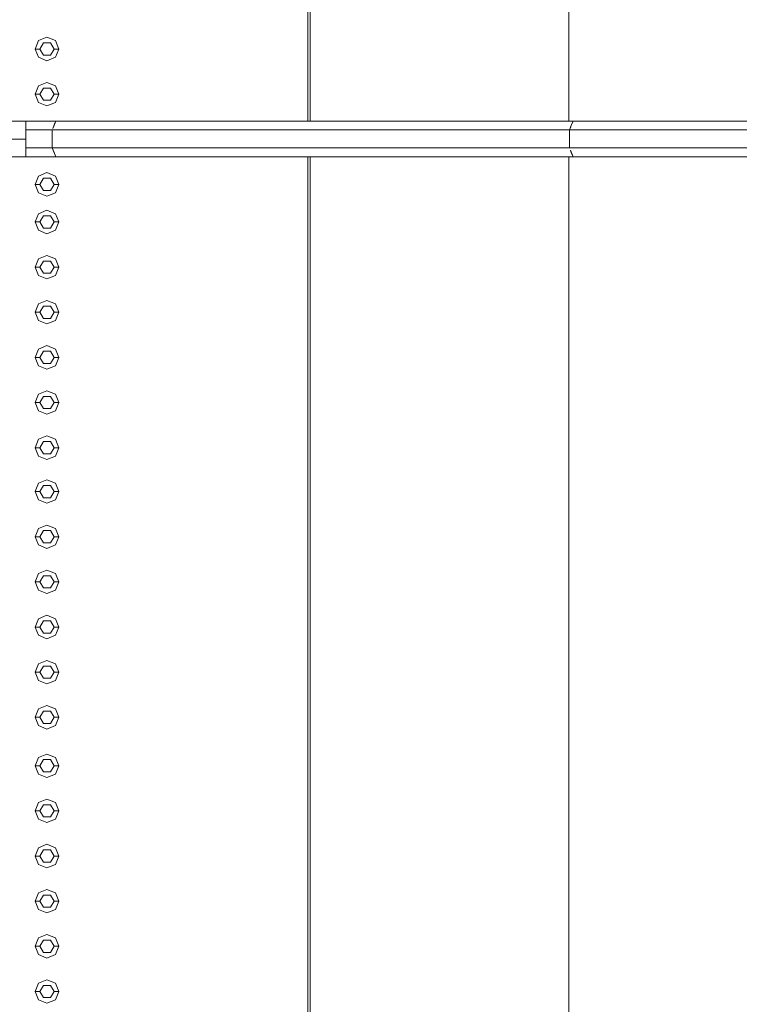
# Model space of a CAD drawing. Header units: millimetres. Extents: x -261 to 187, y -214 to 106.
# Tile 607 of 656: x -215.053 to -214.287, y 10.711 to 11.761. Entities that reach past the tile are written whole.
import ezdxf

# ---------------------------------------------------------------- set-up
doc = ezdxf.new("R2010")
doc.units = ezdxf.units.MM
doc.header["$LTSCALE"] = 0.005
doc.header["$MEASUREMENT"] = 0
for name, color, linetype, lineweight in [('IFC-Elemento construtivo genérico-Contorno', 9, 'Continuous', 5), ('IFC-Escada-Contorno', 9, 'Continuous', 5), ('IFC-Laje-Contorno', 9, 'Continuous', 5)]:
    doc.layers.add(name, color=color, linetype=linetype, lineweight=lineweight)

msp = doc.modelspace()

# ---------------------------------------------------------------- linework, layer by layer
at = {"layer": 'IFC-Elemento construtivo genérico-Contorno', "lineweight": 5}
for p, q in [((-215.0332, 11.7383), (-215.0243, 11.7419)), ((-215.0243, 11.7419), (-215.0154, 11.7383)), ((-215.0368, 11.7294), (-215.0332, 11.7383)), ((-215.0318, 11.7294), (-215.0281, 11.7359)), ((-215.0281, 11.7359), (-215.0205, 11.7359)), ((-215.0205, 11.7359), (-215.0168, 11.7294)), ((-215.0154, 11.7383), (-215.0118, 11.7294)), ((-215.0368, 11.7294), (-215.0318, 11.7294)), ((-215.0368, 11.7294), (-215.0332, 11.7206)), ((-215.0332, 11.7206), (-215.0243, 11.7169)), ((-215.0318, 11.7294), (-215.0281, 11.7229)), ((-215.0281, 11.7229), (-215.0205, 11.7229)), ((-215.0243, 11.7169), (-215.0154, 11.7206)), ((-215.0205, 11.7229), (-215.0168, 11.7294)), ((-215.0168, 11.7294), (-215.0118, 11.7294)), ((-215.0154, 11.7206), (-215.0118, 11.7294)), ((-215.0368, 11.6813), (-215.0332, 11.6902)), ((-215.0332, 11.6902), (-215.0243, 11.6938)), ((-215.0318, 11.6813), (-215.0281, 11.6878)), ((-215.0281, 11.6878), (-215.0205, 11.6878)), ((-215.0243, 11.6938), (-215.0154, 11.6902)), ((-215.0205, 11.6878), (-215.0168, 11.6813)), ((-215.0154, 11.6902), (-215.0118, 11.6813)), ((-215.0368, 11.6813), (-215.0318, 11.6813)), ((-215.0368, 11.6813), (-215.0332, 11.6725)), ((-215.0318, 11.6813), (-215.0281, 11.6748)), ((-215.0205, 11.6748), (-215.0168, 11.6813)), ((-215.0168, 11.6813), (-215.0118, 11.6813)), ((-215.0154, 11.6725), (-215.0118, 11.6813)), ((-215.0332, 11.6725), (-215.0243, 11.6688)), ((-215.0281, 11.6748), (-215.0205, 11.6748)), ((-215.0243, 11.6688), (-215.0154, 11.6725)), ((-215.0368, 11.5851), (-215.0332, 11.594)), ((-215.0332, 11.594), (-215.0243, 11.5977)), ((-215.0243, 11.5977), (-215.0154, 11.594)), ((-215.0154, 11.594), (-215.0118, 11.5851)), ((-215.0368, 11.5851), (-215.0318, 11.5851)), ((-215.0368, 11.5851), (-215.0332, 11.5763)), ((-215.0318, 11.5851), (-215.0281, 11.5916)), ((-215.0318, 11.5851), (-215.0281, 11.5786)), ((-215.0281, 11.5916), (-215.0205, 11.5916)), ((-215.0205, 11.5916), (-215.0168, 11.5851)), ((-215.0205, 11.5786), (-215.0168, 11.5851)), ((-215.0168, 11.5851), (-215.0118, 11.5851)), ((-215.0154, 11.5763), (-215.0118, 11.5851)), ((-215.0332, 11.5763), (-215.0243, 11.5726)), ((-215.0281, 11.5786), (-215.0205, 11.5786)), ((-215.0243, 11.5726), (-215.0154, 11.5763)), ((-215.0368, 11.5451), (-215.0332, 11.5539)), ((-215.0332, 11.5539), (-215.0243, 11.5576)), ((-215.0318, 11.5451), (-215.0281, 11.5516)), ((-215.0281, 11.5516), (-215.0205, 11.5516)), ((-215.0243, 11.5576), (-215.0154, 11.5539)), ((-215.0205, 11.5516), (-215.0168, 11.5451)), ((-215.0154, 11.5539), (-215.0118, 11.5451)), ((-215.0368, 11.5451), (-215.0318, 11.5451)), ((-215.0368, 11.5451), (-215.0332, 11.5362)), ((-215.0318, 11.5451), (-215.0281, 11.5386)), ((-215.0205, 11.5386), (-215.0168, 11.5451)), ((-215.0168, 11.5451), (-215.0118, 11.5451)), ((-215.0154, 11.5362), (-215.0118, 11.5451)), ((-215.0332, 11.5362), (-215.0243, 11.5325)), ((-215.0281, 11.5386), (-215.0205, 11.5386)), ((-215.0243, 11.5325), (-215.0154, 11.5362)), ((-215.0332, 11.5058), (-215.0243, 11.5095)), ((-215.0243, 11.5095), (-215.0154, 11.5058)), ((-215.0368, 11.497), (-215.0332, 11.5058)), ((-215.0318, 11.497), (-215.0281, 11.5035)), ((-215.0281, 11.5035), (-215.0205, 11.5035)), ((-215.0205, 11.5035), (-215.0168, 11.497)), ((-215.0154, 11.5058), (-215.0118, 11.497)), ((-215.0368, 11.497), (-215.0318, 11.497)), ((-215.0368, 11.497), (-215.0332, 11.4881)), ((-215.0318, 11.497), (-215.0281, 11.4905)), ((-215.0281, 11.4905), (-215.0205, 11.4905)), ((-215.0205, 11.4905), (-215.0168, 11.497)), ((-215.0168, 11.497), (-215.0118, 11.497)), ((-215.0154, 11.4881), (-215.0118, 11.497)), ((-215.0332, 11.4881), (-215.0243, 11.4844)), ((-215.0243, 11.4844), (-215.0154, 11.4881)), ((-215.0368, 11.4489), (-215.0332, 11.4577)), ((-215.0332, 11.4577), (-215.0243, 11.4614)), ((-215.0243, 11.4614), (-215.0154, 11.4577)), ((-215.0154, 11.4577), (-215.0118, 11.4489)), ((-215.0368, 11.4489), (-215.0318, 11.4489)), ((-215.0368, 11.4489), (-215.0332, 11.44)), ((-215.0318, 11.4489), (-215.0281, 11.4554)), ((-215.0318, 11.4489), (-215.0281, 11.4424)), ((-215.0281, 11.4554), (-215.0205, 11.4554)), ((-215.0205, 11.4554), (-215.0168, 11.4489)), ((-215.0205, 11.4424), (-215.0168, 11.4489)), ((-215.0168, 11.4489), (-215.0118, 11.4489)), ((-215.0154, 11.44), (-215.0118, 11.4489)), ((-215.0332, 11.44), (-215.0243, 11.4364)), ((-215.0281, 11.4424), (-215.0205, 11.4424)), ((-215.0243, 11.4364), (-215.0154, 11.44)), ((-215.0368, 11.4008), (-215.0332, 11.4096)), ((-215.0332, 11.4096), (-215.0243, 11.4133)), ((-215.0318, 11.4008), (-215.0281, 11.4073)), ((-215.0281, 11.4073), (-215.0205, 11.4073)), ((-215.0243, 11.4133), (-215.0154, 11.4096)), ((-215.0205, 11.4073), (-215.0168, 11.4008)), ((-215.0154, 11.4096), (-215.0118, 11.4008)), ((-215.0368, 11.4008), (-215.0318, 11.4008)), ((-215.0368, 11.4008), (-215.0332, 11.3919)), ((-215.0318, 11.4008), (-215.0281, 11.3943)), ((-215.0281, 11.3943), (-215.0205, 11.3943)), ((-215.0205, 11.3943), (-215.0168, 11.4008)), ((-215.0168, 11.4008), (-215.0118, 11.4008)), ((-215.0154, 11.3919), (-215.0118, 11.4008)), ((-215.0332, 11.3919), (-215.0243, 11.3883)), ((-215.0243, 11.3883), (-215.0154, 11.3919)), ((-215.0332, 11.3616), (-215.0243, 11.3652)), ((-215.0243, 11.3652), (-215.0154, 11.3616)), ((-215.0368, 11.3527), (-215.0332, 11.3616)), ((-215.0368, 11.3527), (-215.0318, 11.3527)), ((-215.0368, 11.3527), (-215.0332, 11.3438)), ((-215.0318, 11.3527), (-215.0281, 11.3592)), ((-215.0318, 11.3527), (-215.0281, 11.3462)), ((-215.0281, 11.3592), (-215.0205, 11.3592)), ((-215.0205, 11.3592), (-215.0168, 11.3527)), ((-215.0205, 11.3462), (-215.0168, 11.3527)), ((-215.0168, 11.3527), (-215.0118, 11.3527)), ((-215.0154, 11.3616), (-215.0118, 11.3527)), ((-215.0154, 11.3438), (-215.0118, 11.3527)), ((-215.0332, 11.3438), (-215.0243, 11.3402)), ((-215.0281, 11.3462), (-215.0205, 11.3462)), ((-215.0243, 11.3402), (-215.0154, 11.3438)), ((-215.0368, 11.3046), (-215.0332, 11.3135)), ((-215.0332, 11.3135), (-215.0243, 11.3171)), ((-215.0318, 11.3046), (-215.0281, 11.3111)), ((-215.0281, 11.3111), (-215.0205, 11.3111)), ((-215.0243, 11.3171), (-215.0154, 11.3135)), ((-215.0205, 11.3111), (-215.0168, 11.3046)), ((-215.0154, 11.3135), (-215.0118, 11.3046)), ((-215.0368, 11.3046), (-215.0318, 11.3046)), ((-215.0368, 11.3046), (-215.0332, 11.2957)), ((-215.0318, 11.3046), (-215.0281, 11.2981)), ((-215.0205, 11.2981), (-215.0168, 11.3046)), ((-215.0168, 11.3046), (-215.0118, 11.3046)), ((-215.0154, 11.2957), (-215.0118, 11.3046)), ((-215.0332, 11.2957), (-215.0243, 11.2921)), ((-215.0281, 11.2981), (-215.0205, 11.2981)), ((-215.0243, 11.2921), (-215.0154, 11.2957)), ((-215.0332, 11.2667), (-215.0243, 11.2703)), ((-215.0243, 11.2703), (-215.0154, 11.2667)), ((-215.0368, 11.2578), (-215.0332, 11.2667)), ((-215.0368, 11.2578), (-215.0318, 11.2578)), ((-215.0368, 11.2578), (-215.0332, 11.2489)), ((-215.0318, 11.2578), (-215.0281, 11.2643)), ((-215.0318, 11.2578), (-215.0281, 11.2513)), ((-215.0281, 11.2643), (-215.0205, 11.2643)), ((-215.0205, 11.2643), (-215.0168, 11.2578)), ((-215.0205, 11.2513), (-215.0168, 11.2578)), ((-215.0168, 11.2578), (-215.0118, 11.2578)), ((-215.0154, 11.2667), (-215.0118, 11.2578)), ((-215.0154, 11.2489), (-215.0118, 11.2578)), ((-215.0332, 11.2489), (-215.0243, 11.2453)), ((-215.0281, 11.2513), (-215.0205, 11.2513)), ((-215.0243, 11.2453), (-215.0154, 11.2489)), ((-215.0368, 11.2097), (-215.0332, 11.2186)), ((-215.0332, 11.2186), (-215.0243, 11.2222)), ((-215.0318, 11.2097), (-215.0281, 11.2162)), ((-215.0281, 11.2162), (-215.0205, 11.2162)), ((-215.0243, 11.2222), (-215.0154, 11.2186)), ((-215.0205, 11.2162), (-215.0168, 11.2097)), ((-215.0154, 11.2186), (-215.0118, 11.2097)), ((-215.0368, 11.2097), (-215.0318, 11.2097)), ((-215.0368, 11.2097), (-215.0332, 11.2009)), ((-215.0318, 11.2097), (-215.0281, 11.2032)), ((-215.0205, 11.2032), (-215.0168, 11.2097)), ((-215.0168, 11.2097), (-215.0118, 11.2097)), ((-215.0154, 11.2009), (-215.0118, 11.2097)), ((-215.0332, 11.2009), (-215.0243, 11.1972)), ((-215.0281, 11.2032), (-215.0205, 11.2032)), ((-215.0243, 11.1972), (-215.0154, 11.2009)), ((-215.0332, 11.1705), (-215.0243, 11.1741)), ((-215.0243, 11.1741), (-215.0154, 11.1705)), ((-215.0368, 11.1616), (-215.0332, 11.1705)), ((-215.0318, 11.1616), (-215.0281, 11.1681)), ((-215.0281, 11.1681), (-215.0205, 11.1681)), ((-215.0205, 11.1681), (-215.0168, 11.1616)), ((-215.0154, 11.1705), (-215.0118, 11.1616)), ((-215.0368, 11.1616), (-215.0318, 11.1616)), ((-215.0368, 11.1616), (-215.0332, 11.1528)), ((-215.0332, 11.1528), (-215.0243, 11.1491)), ((-215.0318, 11.1616), (-215.0281, 11.1551)), ((-215.0281, 11.1551), (-215.0205, 11.1551)), ((-215.0243, 11.1491), (-215.0154, 11.1528)), ((-215.0205, 11.1551), (-215.0168, 11.1616)), ((-215.0168, 11.1616), (-215.0118, 11.1616)), ((-215.0154, 11.1528), (-215.0118, 11.1616)), ((-215.0368, 11.1135), (-215.0332, 11.1224)), ((-215.0332, 11.1224), (-215.0243, 11.1261)), ((-215.0243, 11.1261), (-215.0154, 11.1224)), ((-215.0154, 11.1224), (-215.0118, 11.1135)), ((-215.0368, 11.1135), (-215.0318, 11.1135)), ((-215.0368, 11.1135), (-215.0332, 11.1047)), ((-215.0318, 11.1135), (-215.0281, 11.12)), ((-215.0318, 11.1135), (-215.0281, 11.107)), ((-215.0281, 11.12), (-215.0205, 11.12)), ((-215.0205, 11.12), (-215.0168, 11.1135)), ((-215.0205, 11.107), (-215.0168, 11.1135)), ((-215.0168, 11.1135), (-215.0118, 11.1135)), ((-215.0154, 11.1047), (-215.0118, 11.1135)), ((-215.0332, 11.1047), (-215.0243, 11.101)), ((-215.0281, 11.107), (-215.0205, 11.107)), ((-215.0243, 11.101), (-215.0154, 11.1047)), ((-215.0368, 11.0654), (-215.0332, 11.0743)), ((-215.0332, 11.0743), (-215.0243, 11.078)), ((-215.0318, 11.0654), (-215.0281, 11.0719)), ((-215.0281, 11.0719), (-215.0205, 11.0719)), ((-215.0243, 11.078), (-215.0154, 11.0743)), ((-215.0205, 11.0719), (-215.0168, 11.0654)), ((-215.0154, 11.0743), (-215.0118, 11.0654)), ((-215.0368, 11.0654), (-215.0318, 11.0654)), ((-215.0368, 11.0654), (-215.0332, 11.0566)), ((-215.0318, 11.0654), (-215.0281, 11.0589)), ((-215.0281, 11.0589), (-215.0205, 11.0589)), ((-215.0205, 11.0589), (-215.0168, 11.0654)), ((-215.0168, 11.0654), (-215.0118, 11.0654)), ((-215.0154, 11.0566), (-215.0118, 11.0654)), ((-215.0332, 11.0566), (-215.0243, 11.0529)), ((-215.0243, 11.0529), (-215.0154, 11.0566)), ((-215.0332, 11.0262), (-215.0243, 11.0299)), ((-215.0243, 11.0299), (-215.0154, 11.0262)), ((-215.0368, 11.0173), (-215.0332, 11.0262)), ((-215.0368, 11.0173), (-215.0318, 11.0173)), ((-215.0368, 11.0173), (-215.0332, 11.0085)), ((-215.0318, 11.0173), (-215.0281, 11.0239)), ((-215.0318, 11.0173), (-215.0281, 11.0108)), ((-215.0281, 11.0239), (-215.0205, 11.0239)), ((-215.0205, 11.0239), (-215.0168, 11.0173)), ((-215.0205, 11.0108), (-215.0168, 11.0173)), ((-215.0168, 11.0173), (-215.0118, 11.0173)), ((-215.0154, 11.0262), (-215.0118, 11.0173)), ((-215.0154, 11.0085), (-215.0118, 11.0173)), ((-215.0332, 11.0085), (-215.0243, 11.0048)), ((-215.0281, 11.0108), (-215.0205, 11.0108)), ((-215.0243, 11.0048), (-215.0154, 11.0085)), ((-215.0368, 10.9657), (-215.0332, 10.9745)), ((-215.0332, 10.9745), (-215.0243, 10.9782)), ((-215.0243, 10.9782), (-215.0154, 10.9745)), ((-215.0154, 10.9745), (-215.0118, 10.9657)), ((-215.0368, 10.9657), (-215.0318, 10.9657)), ((-215.0368, 10.9657), (-215.0332, 10.9568)), ((-215.0318, 10.9657), (-215.0281, 10.9722)), ((-215.0318, 10.9657), (-215.0281, 10.9592)), ((-215.0281, 10.9722), (-215.0205, 10.9722)), ((-215.0205, 10.9722), (-215.0168, 10.9657)), ((-215.0205, 10.9592), (-215.0168, 10.9657)), ((-215.0168, 10.9657), (-215.0118, 10.9657)), ((-215.0154, 10.9568), (-215.0118, 10.9657)), ((-215.0332, 10.9568), (-215.0243, 10.9531)), ((-215.0281, 10.9592), (-215.0205, 10.9592)), ((-215.0243, 10.9531), (-215.0154, 10.9568)), ((-215.0368, 10.9176), (-215.0332, 10.9264)), ((-215.0332, 10.9264), (-215.0243, 10.9301)), ((-215.0318, 10.9176), (-215.0281, 10.9241)), ((-215.0281, 10.9241), (-215.0205, 10.9241)), ((-215.0243, 10.9301), (-215.0154, 10.9264)), ((-215.0205, 10.9241), (-215.0168, 10.9176)), ((-215.0154, 10.9264), (-215.0118, 10.9176)), ((-215.0368, 10.9176), (-215.0318, 10.9176)), ((-215.0368, 10.9176), (-215.0332, 10.9087)), ((-215.0318, 10.9176), (-215.0281, 10.9111)), ((-215.0205, 10.9111), (-215.0168, 10.9176)), ((-215.0168, 10.9176), (-215.0118, 10.9176)), ((-215.0154, 10.9087), (-215.0118, 10.9176)), ((-215.0332, 10.9087), (-215.0243, 10.9051)), ((-215.0281, 10.9111), (-215.0205, 10.9111)), ((-215.0243, 10.9051), (-215.0154, 10.9087)), ((-215.0332, 10.8783), (-215.0243, 10.882)), ((-215.0243, 10.882), (-215.0154, 10.8783)), ((-215.0368, 10.8695), (-215.0332, 10.8783)), ((-215.0368, 10.8695), (-215.0318, 10.8695)), ((-215.0368, 10.8695), (-215.0332, 10.8606)), ((-215.0318, 10.8695), (-215.0281, 10.876)), ((-215.0318, 10.8695), (-215.0281, 10.863)), ((-215.0281, 10.876), (-215.0205, 10.876)), ((-215.0205, 10.876), (-215.0168, 10.8695)), ((-215.0205, 10.863), (-215.0168, 10.8695)), ((-215.0168, 10.8695), (-215.0118, 10.8695)), ((-215.0154, 10.8783), (-215.0118, 10.8695)), ((-215.0154, 10.8606), (-215.0118, 10.8695)), ((-215.0332, 10.8606), (-215.0243, 10.857)), ((-215.0281, 10.863), (-215.0205, 10.863)), ((-215.0243, 10.857), (-215.0154, 10.8606)), ((-215.0368, 10.8214), (-215.0332, 10.8302)), ((-215.0332, 10.8302), (-215.0243, 10.8339)), ((-215.0318, 10.8214), (-215.0281, 10.8279)), ((-215.0281, 10.8279), (-215.0205, 10.8279)), ((-215.0243, 10.8339), (-215.0154, 10.8302)), ((-215.0205, 10.8279), (-215.0168, 10.8214)), ((-215.0154, 10.8302), (-215.0118, 10.8214)), ((-215.0368, 10.8214), (-215.0318, 10.8214)), ((-215.0368, 10.8214), (-215.0332, 10.8125)), ((-215.0318, 10.8214), (-215.0281, 10.8149)), ((-215.0205, 10.8149), (-215.0168, 10.8214)), ((-215.0168, 10.8214), (-215.0118, 10.8214)), ((-215.0154, 10.8125), (-215.0118, 10.8214)), ((-215.0332, 10.8125), (-215.0243, 10.8089)), ((-215.0281, 10.8149), (-215.0205, 10.8149)), ((-215.0243, 10.8089), (-215.0154, 10.8125)), ((-215.0332, 10.7822), (-215.0243, 10.7858)), ((-215.0243, 10.7858), (-215.0154, 10.7822)), ((-215.0368, 10.7733), (-215.0332, 10.7822)), ((-215.0318, 10.7733), (-215.0281, 10.7798)), ((-215.0281, 10.7798), (-215.0205, 10.7798)), ((-215.0205, 10.7798), (-215.0168, 10.7733)), ((-215.0154, 10.7822), (-215.0118, 10.7733)), ((-215.0368, 10.7733), (-215.0318, 10.7733)), ((-215.0368, 10.7733), (-215.0332, 10.7644)), ((-215.0332, 10.7644), (-215.0243, 10.7608)), ((-215.0318, 10.7733), (-215.0281, 10.7668)), ((-215.0281, 10.7668), (-215.0205, 10.7668)), ((-215.0243, 10.7608), (-215.0154, 10.7644)), ((-215.0205, 10.7668), (-215.0168, 10.7733)), ((-215.0168, 10.7733), (-215.0118, 10.7733)), ((-215.0154, 10.7644), (-215.0118, 10.7733)), ((-215.0368, 10.7252), (-215.0332, 10.7341)), ((-215.0332, 10.7341), (-215.0243, 10.7377)), ((-215.0243, 10.7377), (-215.0154, 10.7341)), ((-215.0154, 10.7341), (-215.0118, 10.7252)), ((-215.0368, 10.7252), (-215.0318, 10.7252)), ((-215.0368, 10.7252), (-215.0332, 10.7164)), ((-215.0318, 10.7252), (-215.0281, 10.7317)), ((-215.0318, 10.7252), (-215.0281, 10.7187)), ((-215.0281, 10.7317), (-215.0205, 10.7317)), ((-215.0205, 10.7317), (-215.0168, 10.7252)), ((-215.0205, 10.7187), (-215.0168, 10.7252)), ((-215.0168, 10.7252), (-215.0118, 10.7252)), ((-215.0154, 10.7164), (-215.0118, 10.7252)), ((-215.0332, 10.7164), (-215.0243, 10.7127)), ((-215.0281, 10.7187), (-215.0205, 10.7187)), ((-215.0243, 10.7127), (-215.0154, 10.7164))]:
    msp.add_line(p, q, dxfattribs=at)
at = {"layer": 'IFC-Escada-Contorno', "lineweight": 5}
for p, q in [((-214.7438, 11.6526), (-214.7438, 13.1173)), ((-214.4682, 11.6526), (-214.4682, 13.1173)), ((-215.2457, 11.6526), (-215.0469, 11.6526)), ((-215.0469, 11.6526), (-215.0149, 11.6526)), ((-215.0469, 11.6503), (-215.0469, 11.6526)), ((-215.0469, 11.6479), (-215.0469, 11.6503)), ((-215.0469, 11.6455), (-215.0469, 11.6479)), ((-215.0181, 11.6447), (-215.0162, 11.6495)), ((-215.0181, 11.6447), (-215.0168, 11.6479)), ((-215.0181, 11.6447), (-215.0174, 11.6463)), ((-215.0178, 11.6455), (-215.0174, 11.6463)), ((-215.0174, 11.6463), (-215.0168, 11.6479)), ((-215.0168, 11.6479), (-215.0162, 11.6495)), ((-215.0162, 11.6495), (-215.0149, 11.6526)), ((-215.0162, 11.6495), (-215.0157, 11.6507)), ((-215.0157, 11.6507), (-215.0149, 11.6526)), ((-215.0149, 11.6526), (-214.4639, 11.6526)), ((-214.4677, 11.6431), (-214.4658, 11.6479)), ((-214.4667, 11.6455), (-214.4658, 11.6479)), ((-214.4658, 11.6479), (-214.4639, 11.6526)), ((-214.4658, 11.6479), (-214.4651, 11.6495)), ((-214.4651, 11.6495), (-214.4648, 11.6503)), ((-214.4648, 11.6503), (-214.4639, 11.6526)), ((-214.4639, 11.6526), (-213.8446, 11.6526)), ((-215.0469, 11.6431), (-215.0469, 11.6455)), ((-215.0469, 11.6431), (-215.0187, 11.6431)), ((-215.0469, 11.6383), (-215.0469, 11.6431)), ((-215.0469, 11.6335), (-215.0469, 11.6383)), ((-215.0187, 11.6431), (-214.4677, 11.6431)), ((-215.0187, 11.624), (-215.0187, 11.6431)), ((-215.0181, 11.6447), (-215.0178, 11.6455)), ((-214.4677, 11.6431), (-214.4667, 11.6455)), ((-214.4677, 11.6431), (-213.8446, 11.6431)), ((-214.4677, 11.624), (-214.4677, 11.6431)), ((-215.2457, 11.6335), (-215.0469, 11.6335)), ((-215.0469, 11.6288), (-215.0469, 11.6335)), ((-215.0469, 11.624), (-215.0469, 11.6288)), ((-215.2457, 11.6145), (-215.0469, 11.6145)), ((-215.0469, 11.624), (-215.0187, 11.624)), ((-215.0469, 11.6216), (-215.0469, 11.624)), ((-215.0469, 11.6192), (-215.0469, 11.6216)), ((-215.0469, 11.6168), (-215.0469, 11.6192)), ((-215.0469, 11.6145), (-215.0469, 11.6168)), ((-215.0469, 11.6145), (-215.0149, 11.6145)), ((-215.0187, 11.624), (-214.4677, 11.624)), ((-215.0187, 11.624), (-215.0178, 11.6216)), ((-215.0187, 11.624), (-215.0149, 11.6145)), ((-215.0187, 11.624), (-215.0168, 11.6192)), ((-215.0178, 11.6216), (-215.0168, 11.6192)), ((-215.0168, 11.6192), (-215.0162, 11.6176)), ((-215.0162, 11.6176), (-215.0157, 11.6164)), ((-215.0157, 11.6164), (-215.0149, 11.6145)), ((-215.0149, 11.6145), (-214.4639, 11.6145)), ((-214.7438, 10.1498), (-214.7438, 11.6145)), ((-214.4682, 10.1498), (-214.4682, 11.6145)), ((-214.4677, 11.624), (-213.8446, 11.624)), ((-214.4667, 11.6216), (-214.4648, 11.6168)), ((-214.4667, 11.6216), (-214.4639, 11.6145)), ((-214.4667, 11.6216), (-214.4658, 11.6192)), ((-214.4658, 11.6192), (-214.4648, 11.6168)), ((-214.4648, 11.6168), (-214.4639, 11.6145)), ((-214.4639, 11.6145), (-213.8446, 11.6145))]:
    msp.add_line(p, q, dxfattribs=at)
at = {"layer": 'IFC-Laje-Contorno', "lineweight": 5}
for p, q in [((-214.7463, 11.6526), (-214.7463, 13.1173)), ((-214.7463, 10.1498), (-214.7463, 11.6145))]:
    msp.add_line(p, q, dxfattribs=at)

doc.saveas('drawing.dxf')
